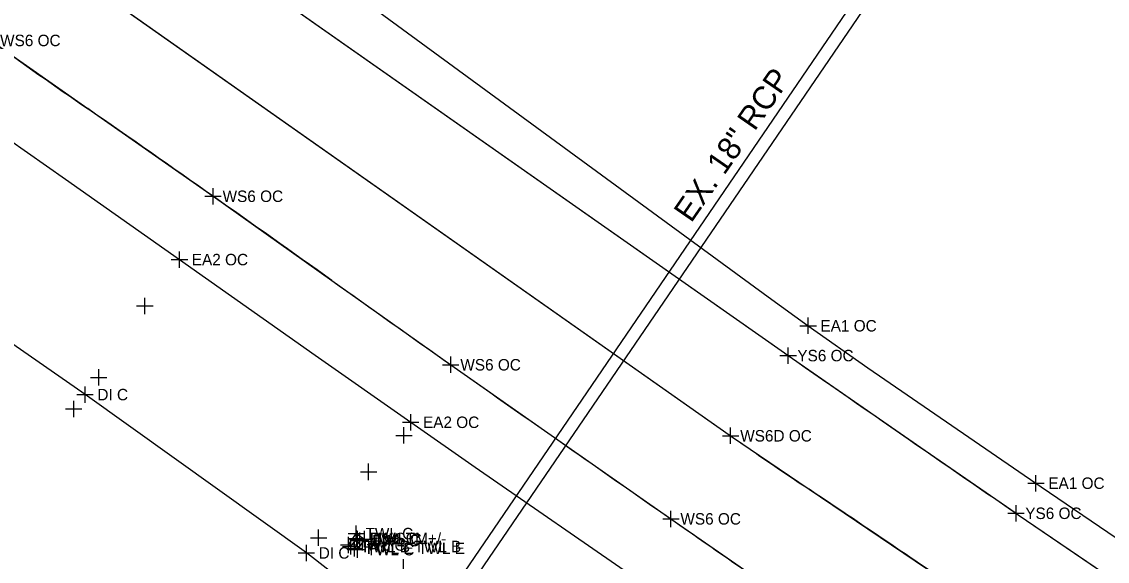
# Model space of a CAD drawing. Extents: x 1324236 to 1326110, y 459090 to 460782.
# Drawn here: x 1325338.7 to 1325471.2, y 459778.5 to 459844.3 of the extents above; entities that cross this region are included whole.
import ezdxf

# ---------------------------------------------------------------- set-up
doc = ezdxf.new("R2010")
doc.units = 0
for name, color, linetype in [('BD_X_Canopy', 7, 'Continuous'), ('DR_X_Ditch', 7, 'Continuous'), ('DR_X_Drive_Pipe', 7, 'Continuous'), ('DT_X_Contour_Text', 7, 'Continuous'), ('DV_X_Property_Line', 7, 'Continuous'), ('LT_X_Poles', 7, 'Continuous'), ('PM_X_Edge_Line', 7, 'Continuous'), ('PM_X_Lane_Line', 7, 'Continuous'), ('PV_X_Shoulder', 7, 'Continuous'), ('RW_X_CL', 7, 'Continuous'), ('RW_X_Esmt_SH', 7, 'Continuous'), ('UT_X_Telecom', 7, 'Continuous'), ('VG_X_Flower_Bed', 7, 'Continuous')]:
    doc.layers.add(name, color=color, linetype=linetype)

msp = doc.modelspace()

# ---------------------------------------------------------------- linework, layer by layer
at = {"layer": 'BD_X_Canopy'}
msp.add_lwpolyline([(1325314.22, 459871.98), (1325341.7, 459852.6), (1325341.7, 459852.6), (1325425.03, 459793.93), (1325425.21, 459793.8), (1325425.21, 459793.8), (1325434.79, 459787.27), (1325434.79, 459787.27), (1325453.51, 459774.61), (1325453.51, 459774.61), (1325458.22, 459771.4), (1325458.22, 459771.4), (1325510.42, 459735.74), (1325510.42, 459735.74), (1325543.06, 459713.54), (1325543.06, 459713.54), (1325597.13, 459676.97)], dxfattribs=at)
at = {"layer": 'DR_X_Ditch'}
for points in [[(1325105.01, 460038.08), (1325127.7, 460021.23), (1325155.6, 460000.72), (1325182.42, 459981.06), (1325210.57, 459960.69), (1325238.63, 459940.35), (1325308.7, 459890.5), (1325308.7, 459890.5), (1325349.01, 459862.04), (1325349.01, 459862.04), (1325431.77, 459803.91), (1325432.23, 459803.59), (1325432.23, 459803.59), (1325448.95, 459791.99), (1325448.95, 459791.99), (1325460.04, 459784.34), (1325460.04, 459784.34), (1325460.31, 459784.16), (1325460.31, 459784.16), (1325516.92, 459745.67), (1325550.1, 459723.2), (1325550.1, 459723.2), (1325604.67, 459686.51)], [(1325334.9, 459842.06), (1325346.76, 459833.74), (1325346.76, 459833.74), (1325362.05, 459823.04), (1325362.05, 459823.04), (1325376.56, 459812.76), (1325376.56, 459812.76), (1325391.06, 459802.47), (1325391.06, 459802.47), (1325404.13, 459793.29), (1325404.13, 459793.29), (1325417.92, 459783.66), (1325417.92, 459783.66), (1325435.23, 459771.64), (1325435.23, 459771.64), (1325446.15, 459764.12), (1325446.15, 459764.12), (1325456.96, 459756.74), (1325456.96, 459756.74), (1325474.62, 459744.7)]]:
    msp.add_lwpolyline(points, dxfattribs=at)
at = {"layer": 'DR_X_Drive_Pipe'}
for p, q in [((1325346.44, 459798.83), (1325317.95, 459818.68)), ((1325373.45, 459779.5), (1325346.44, 459798.83)), ((1325381.98, 459772.9), (1325373.45, 459779.5))]:
    msp.add_line(p, q, dxfattribs=at)
at = {"layer": 'DT_X_Contour_Text'}
for p, q in [((1325378.59, 459780.47), (1325379.53, 459781.86)), ((1325378.87, 459780.29), (1325379.59, 459781.27)), ((1325379.97, 459781.01), (1325379.32, 459780.06)), ((1325379.53, 459781.86), (1325380.55, 459781.19)), ((1325379.59, 459781.27), (1325379.97, 459781.01)), ((1325380.55, 459781.19), (1325379.67, 459779.9)), ((1325378.87, 459780.29), (1325378.59, 459780.47)), ((1325379.67, 459779.9), (1325379.32, 459780.06))]:
    msp.add_line(p, q, dxfattribs=at)
at = {"layer": 'DV_X_Property_Line'}
for p, q in [((1325357.96, 459814.31), (1325357.96, 459816.31)), ((1325356.96, 459815.31), (1325358.96, 459815.31)), ((1325434.67, 459806.23), (1325434.67, 459808.23)), ((1325433.67, 459807.23), (1325435.67, 459807.23)), ((1325386.17, 459794.45), (1325386.17, 459796.45)), ((1325385.17, 459795.45), (1325387.17, 459795.45)), ((1325462.47, 459787.01), (1325462.47, 459789.01)), ((1325461.47, 459788.01), (1325463.47, 459788.01)), ((1325379.53, 459780.86), (1325379.53, 459782.86)), ((1325379.59, 459780.28), (1325379.59, 459782.28)), ((1325378.53, 459781.86), (1325380.53, 459781.86)), ((1325378.59, 459779.47), (1325378.59, 459781.47)), ((1325378.59, 459781.27), (1325380.59, 459781.27)), ((1325378.7, 459781.16), (1325380.7, 459781.16)), ((1325378.87, 459779.29), (1325378.87, 459781.29)), ((1325378.97, 459781.01), (1325380.97, 459781.01)), ((1325379.32, 459779.06), (1325379.32, 459781.06)), ((1325379.55, 459781.19), (1325381.55, 459781.19)), ((1325379.7, 459780.16), (1325379.7, 459782.16)), ((1325379.97, 459780.01), (1325379.97, 459782.01)), ((1325380.55, 459780.19), (1325380.55, 459782.19)), ((1325377.59, 459780.47), (1325379.59, 459780.47)), ((1325377.87, 459780.29), (1325379.87, 459780.29)), ((1325378.32, 459780.06), (1325380.32, 459780.06)), ((1325378.67, 459779.9), (1325380.67, 459779.9)), ((1325379.67, 459778.9), (1325379.67, 459780.9)), ((1325385.3, 459776.72), (1325385.3, 459778.72))]:
    msp.add_line(p, q, dxfattribs=at)
at = {"layer": 'LT_X_Poles'}
msp.add_lwpolyline([(1325105.01, 460038.08), (1325127.7, 460021.23), (1325155.6, 460000.72), (1325182.42, 459981.06), (1325210.57, 459960.69), (1325238.63, 459940.35), (1325308.7, 459890.5), (1325308.7, 459890.5), (1325349.01, 459862.04), (1325349.01, 459862.04), (1325431.77, 459803.91), (1325432.23, 459803.59), (1325432.23, 459803.59), (1325448.95, 459791.99), (1325448.95, 459791.99), (1325460.04, 459784.34), (1325460.04, 459784.34), (1325460.31, 459784.16), (1325460.31, 459784.16), (1325516.92, 459745.67), (1325550.1, 459723.2), (1325550.1, 459723.2), (1325604.67, 459686.51)], dxfattribs=at)
at = {"layer": 'PM_X_Edge_Line'}
for p, q in [((1325349.01, 459862.04), (1325431.77, 459803.91)), ((1325460.31, 459784.16), (1325516.92, 459745.67))]:
    msp.add_line(p, q, dxfattribs=at)
for centre, radius, start, end in [((1326291.11, 461193.3), 1655.36, 234.71485, 235.21601), ((1323777.47, 457574.49), 2750.8, 54.82724, 55.21601), ((1323588.55, 457306.41), 3078.76, 54.49632, 54.82724), ((1327150.5, 462299.28), 3054.45, 234.495, 234.82856), ((1325506.59, 459910.44), 130.18, 234.9155, 235.1634), ((1329960, 466309.34), 7926.25, 235.163413, 235.310525), ((1328827.54, 464679.16), 5965.86, 234.828557, 234.981927), ((1329202.19, 465213.85), 6618.74, 234.981927, 235.127535), ((1327425.3, 462647.32), 3472.59, 235.31052, 235.53278), ((1329074.79, 465031.03), 6395.91, 235.127535, 235.316349), ((1325500.96, 459843.95), 72.3, 235.5328, 235.7885)]:
    msp.add_arc(centre, radius, start, end, dxfattribs=at)
at = {"layer": 'PM_X_Lane_Line'}
msp.add_line((1325341.7, 459852.6), (1325425.03, 459793.93), dxfattribs=at)
for centre, radius, start, end in [((1325440.55, 459815.97), 26.97, 234.8489, 235.3243), ((1325884.69, 460457.97), 807.62, 235.32434, 236.1468), ((1323725.17, 457238.6), 3068.96, 55.72489, 56.1468)]:
    msp.add_arc(centre, radius, start, end, dxfattribs=at)
at = {"layer": 'PV_X_Shoulder'}
for points in [[(1325325.35, 459887.25), (1325353, 459867.04), (1325353, 459867.04), (1325429.79, 459810.77), (1325429.79, 459810.77), (1325434.67, 459807.23), (1325434.67, 459807.23), (1325441.94, 459802.11), (1325441.94, 459802.11), (1325462.47, 459788.01), (1325462.47, 459788.01), (1325463.09, 459787.58), (1325463.09, 459787.58), (1325519.68, 459749.09), (1325552.6, 459726.78), (1325552.6, 459726.78), (1325606.98, 459690.17)], [(1325330.11, 459834.9), (1325344.04, 459825.11), (1325344.04, 459825.11), (1325357.96, 459815.31), (1325357.96, 459815.31), (1325374.51, 459803.66), (1325374.51, 459803.66), (1325386.17, 459795.45), (1325386.17, 459795.45), (1325394.02, 459789.97), (1325394.02, 459789.97), (1325413.92, 459776.23), (1325413.92, 459776.23), (1325427.77, 459766.74), (1325427.77, 459766.74), (1325441.92, 459757.03), (1325441.92, 459757.03), (1325456.14, 459747.2), (1325456.14, 459747.2), (1325470.12, 459737.52), (1325470.12, 459737.52), (1325484.21, 459727.89)]]:
    msp.add_lwpolyline(points, dxfattribs=at)
at = {"layer": 'RW_X_CL'}
for p, q in [((1325362.05, 459822.04), (1325362.05, 459824.04)), ((1325361.05, 459823.04), (1325363.05, 459823.04)), ((1325353.73, 459808.65), (1325353.73, 459810.65)), ((1325352.73, 459809.65), (1325354.73, 459809.65)), ((1325391.06, 459801.47), (1325391.06, 459803.47)), ((1325431.23, 459803.59), (1325433.23, 459803.59)), ((1325432.23, 459802.59), (1325432.23, 459804.59)), ((1325390.06, 459802.47), (1325392.06, 459802.47)), ((1325347.1, 459800.92), (1325349.1, 459800.92)), ((1325348.1, 459799.92), (1325348.1, 459801.92)), ((1325344.05, 459797.08), (1325346.05, 459797.08)), ((1325345.05, 459796.08), (1325345.05, 459798.08)), ((1325385.35, 459792.84), (1325385.35, 459794.84)), ((1325425.21, 459792.8), (1325425.21, 459794.8)), ((1325384.35, 459793.84), (1325386.35, 459793.84)), ((1325424.21, 459793.8), (1325426.21, 459793.8)), ((1325381.04, 459788.4), (1325381.04, 459790.4)), ((1325380.04, 459789.4), (1325382.04, 459789.4)), ((1325460.04, 459783.34), (1325460.04, 459785.34)), ((1325416.92, 459783.66), (1325418.92, 459783.66)), ((1325417.92, 459782.66), (1325417.92, 459784.66)), ((1325459.04, 459784.34), (1325461.04, 459784.34)), ((1325374.94, 459780.35), (1325374.94, 459782.35)), ((1325373.94, 459781.35), (1325375.94, 459781.35))]:
    msp.add_line(p, q, dxfattribs=at)
at = {"layer": 'RW_X_Esmt_SH'}
for p, q in [((1325346.44, 459797.83), (1325346.44, 459799.83)), ((1325345.44, 459798.83), (1325347.44, 459798.83)), ((1325373.45, 459778.5), (1325373.45, 459780.5)), ((1325372.45, 459779.5), (1325374.45, 459779.5))]:
    msp.add_line(p, q, dxfattribs=at)
at = {"layer": 'VG_X_Flower_Bed'}
for p, q in [((1325388.22, 459770.57), (1325442.64, 459850.35)), ((1325443.86, 459849.49), (1325389.43, 459769.68))]:
    msp.add_line(p, q, dxfattribs=at)

# ---------------------------------------------------------------- texts
at = {"layer": 'DV_X_Property_Line'}
for s, p in [('EA2 OC', (1325359.46, 459814.61)), ('EA1 OC', (1325436.17, 459806.53)), ('EA2 OC', (1325387.67, 459794.75)), ('EA1 OC', (1325463.97, 459787.31)), ('TWL C', (1325380.66, 459781.16)), ('TWL C', (1325379.71, 459779.77)), ('FWL B TWL B', (1325380.37, 459779.59)), ('FWL C', (1325381.09, 459780.58)), ('INVSTM+/-', (1325381.2, 459780.56)), ('FWL C', (1325381.47, 459780.31)), ('TWL C', (1325381.68, 459780.49)), ('TWL C', (1325380.79, 459779.2)), ('FWL E TWL E', (1325380.82, 459779.36))]:
    msp.add_text(s, height=1.4, dxfattribs=at).set_placement(p)
at = {"layer": 'RW_X_CL'}
for s, p in [('WS6 OC', (1325336.07, 459841.36)), ('WS6 OC', (1325363.22, 459822.34)), ('YS6 OC', (1325433.35, 459802.89)), ('WS6 OC', (1325392.23, 459801.77)), ('WS6D OC', (1325426.38, 459793.1)), ('YS6 OC', (1325461.16, 459783.64)), ('WS6 OC', (1325419.08, 459782.96))]:
    msp.add_text(s, height=1.4, dxfattribs=at).set_placement(p)
at = {"layer": 'RW_X_Esmt_SH'}
for p in [(1325347.94, 459798.13), (1325374.95, 459778.8)]:
    msp.add_text('DI C', height=1.4, dxfattribs=at).set_placement(p)
at = {"layer": 'UT_X_Telecom'}
msp.add_text('EX. 18" RCP', height=2.8, rotation=55.3441, dxfattribs=at).set_placement((1325420.4, 459819.7))

doc.saveas('drawing.dxf')
